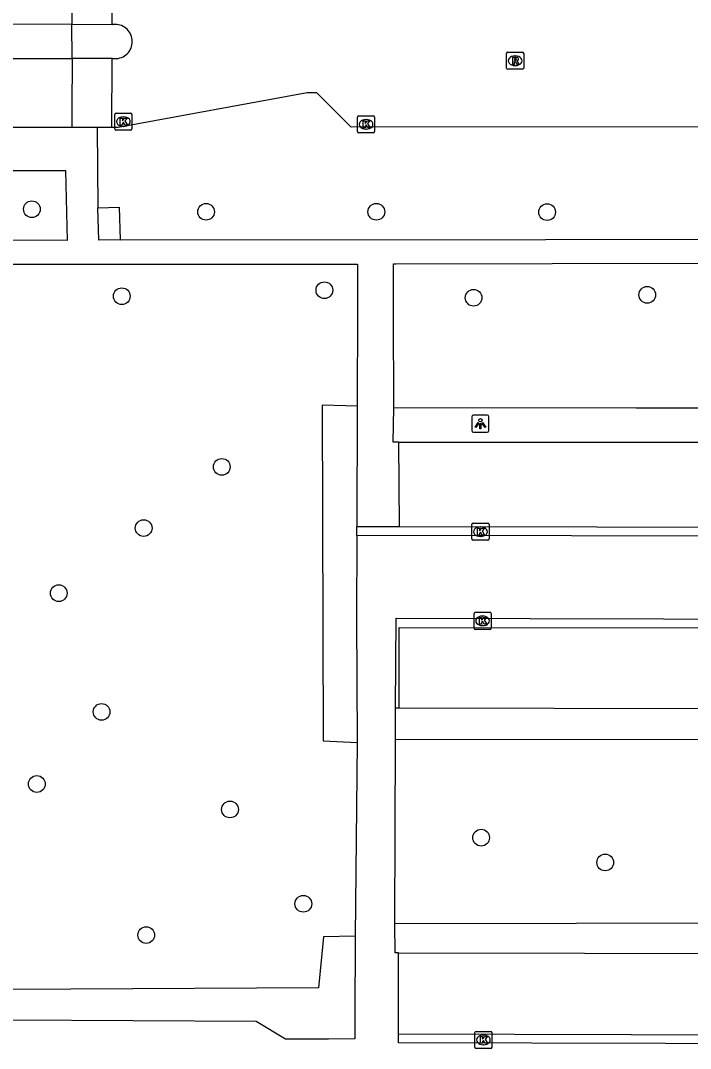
# Model space of a CAD drawing. Extents: x 161477 to 163040, y 383680 to 384868.
# Drawn here: x 162229.8 to 162269, y 384317.9 to 384378 of the extents above; entities that cross this region are included whole.
import ezdxf

# ---------------------------------------------------------------- set-up
doc = ezdxf.new("R2010")
doc.units = 0
for name, color, linetype in [('IMGEO_Boom', 7, 'Continuous'), ('IMGEO_Groenvoorziening', 7, 'Continuous'), ('IMGEO_Kolk', 7, 'Continuous'), ('IMGEO_Lichtpunt', 7, 'Continuous'), ('IMGEO_Parkeervlak_open', 7, 'Continuous'), ('IMGEO_Rijbaan_lokaal_open', 7, 'Continuous'), ('IMGEO_Rioolput', 7, 'Continuous'), ('IMGEO_Voetpad_gesloten', 7, 'Continuous'), ('IMGEO_Voetpad_open', 7, 'Continuous')]:
    doc.layers.add(name, color=color, linetype=linetype)

msp = doc.modelspace()

# ---------------------------------------------------------------- linework, layer by layer
at = {"layer": 'IMGEO_Boom'}
for centre in [(162230.51, 384366.99), (162240.7, 384366.84), (162250.66, 384366.84), (162260.65, 384366.82), (162247.62, 384362.25), (162266.51, 384361.98), (162235.77, 384361.9), (162256.35, 384361.81), (162241.62, 384351.91), (162237.05, 384348.33), (162232.08, 384344.52), (162234.59, 384337.57), (162230.8, 384333.35), (162242.1, 384331.86), (162256.79, 384330.21), (162264.05, 384328.76), (162246.39, 384326.34), (162237.2, 384324.51)]:
    msp.add_circle(centre, 0.489, dxfattribs=at)
at = {"layer": 'IMGEO_Groenvoorziening'}
for points in [[(162249.538, 384355.462), (162248.88, 384355.479), (162247.49, 384355.514), (162247.547, 384335.88), (162249.542, 384335.777)], [(162317.453, 384353.398), (162337.395, 384353.574), (162337.409, 384355.315), (162323.002, 384355.344), (162312.294, 384355.175), (162297.752, 384355.065), (162280.207, 384355.346), (162265.857, 384355.347), (162251.684, 384355.359)], [(162251.776, 384335.981), (162304.813, 384335.958), (162304.801, 384325.262), (162251.75, 384325.158)], [(162249.415, 384324.437), (162247.562, 384324.403), (162247.285, 384321.427), (162229.17, 384321.315)]]:
    msp.add_lwpolyline(points, dxfattribs=at)
at = {"layer": 'IMGEO_Kolk'}
for p, q in [((162235.362, 384371.689), (162235.362, 384372.541)), ((162235.437, 384372.615), (162236.289, 384372.615)), ((162235.85, 384372.395), (162235.875, 384372.395)), ((162236.363, 384372.541), (162236.363, 384371.689)), ((162249.56, 384371.533), (162249.56, 384372.385)), ((162249.635, 384372.459), (162250.487, 384372.459)), ((162250.048, 384372.239), (162250.073, 384372.239)), ((162250.561, 384372.385), (162250.561, 384371.533)), ((162236.289, 384371.615), (162235.437, 384371.615)), ((162235.873, 384371.835), (162235.848, 384371.835)), ((162250.487, 384371.459), (162249.635, 384371.459)), ((162250.071, 384371.679), (162250.046, 384371.679)), ((162256.327, 384348.617), (162257.179, 384348.617)), ((162256.252, 384347.691), (162256.252, 384348.543)), ((162256.74, 384348.397), (162256.765, 384348.397)), ((162257.253, 384348.543), (162257.253, 384347.691)), ((162257.179, 384347.617), (162256.327, 384347.617)), ((162256.763, 384347.837), (162256.738, 384347.837)), ((162256.375, 384342.473), (162256.375, 384343.325)), ((162256.45, 384343.399), (162257.302, 384343.399)), ((162256.863, 384343.179), (162256.888, 384343.179)), ((162257.376, 384343.325), (162257.376, 384342.473)), ((162256.886, 384342.619), (162256.861, 384342.619)), ((162257.302, 384342.399), (162256.45, 384342.399)), ((162256.425, 384317.948), (162256.425, 384318.8)), ((162256.5, 384318.874), (162257.352, 384318.874)), ((162256.913, 384318.654), (162256.938, 384318.654)), ((162257.426, 384318.8), (162257.426, 384317.948)), ((162256.936, 384318.094), (162256.911, 384318.094)), ((162257.352, 384317.874), (162256.5, 384317.874))]:
    msp.add_line(p, q, dxfattribs=at)
for points in [[(162235.362, 384371.689), (162235.362, 384372.541)], [(162235.437, 384372.615), (162236.289, 384372.615)], [(162235.683, 384372.315), (162235.806, 384372.315), (162235.806, 384372.164), (162235.936, 384372.315), (162236.1, 384372.315), (162235.954, 384372.164), (162236.107, 384371.915), (162235.955, 384371.915), (162235.87, 384372.079), (162235.806, 384372.012), (162235.806, 384371.915), (162235.683, 384371.915), (162235.683, 384372.315)], [(162236.363, 384372.541), (162236.363, 384371.689)], [(162249.56, 384371.533), (162249.56, 384372.385)], [(162249.635, 384372.459), (162250.487, 384372.459)], [(162249.881, 384372.159), (162250.004, 384372.159), (162250.004, 384372.008), (162250.134, 384372.159), (162250.298, 384372.159), (162250.152, 384372.008), (162250.305, 384371.759), (162250.153, 384371.759), (162250.068, 384371.923), (162250.004, 384371.856), (162250.004, 384371.759), (162249.881, 384371.759), (162249.881, 384372.159)], [(162250.561, 384372.385), (162250.561, 384371.533)], [(162236.289, 384371.615), (162235.437, 384371.615)], [(162250.487, 384371.459), (162249.635, 384371.459)], [(162256.327, 384348.617), (162257.179, 384348.617)], [(162256.252, 384347.691), (162256.252, 384348.543)], [(162256.573, 384348.317), (162256.696, 384348.317), (162256.696, 384348.166), (162256.826, 384348.317), (162256.99, 384348.317), (162256.844, 384348.166), (162256.997, 384347.917), (162256.845, 384347.917), (162256.76, 384348.081), (162256.696, 384348.014), (162256.696, 384347.917), (162256.573, 384347.917), (162256.573, 384348.317)], [(162257.253, 384348.543), (162257.253, 384347.691)], [(162257.179, 384347.617), (162256.327, 384347.617)], [(162256.375, 384342.473), (162256.375, 384343.325)], [(162256.45, 384343.399), (162257.302, 384343.399)], [(162257.376, 384343.325), (162257.376, 384342.473)], [(162256.696, 384343.099), (162256.819, 384343.099), (162256.819, 384342.948), (162256.949, 384343.099), (162257.113, 384343.099), (162256.967, 384342.948), (162257.12, 384342.699), (162256.968, 384342.699), (162256.883, 384342.863), (162256.819, 384342.796), (162256.819, 384342.699), (162256.696, 384342.699), (162256.696, 384343.099)], [(162257.302, 384342.399), (162256.45, 384342.399)], [(162256.425, 384317.948), (162256.425, 384318.8)], [(162256.5, 384318.874), (162257.352, 384318.874)], [(162256.746, 384318.574), (162256.869, 384318.574), (162256.869, 384318.423), (162256.999, 384318.574), (162257.163, 384318.574), (162257.017, 384318.423), (162257.17, 384318.174), (162257.018, 384318.174), (162256.933, 384318.338), (162256.869, 384318.271), (162256.869, 384318.174), (162256.746, 384318.174), (162256.746, 384318.574)], [(162257.426, 384318.8), (162257.426, 384317.948)], [(162257.352, 384317.874), (162256.5, 384317.874)]]:
    msp.add_lwpolyline(points, dxfattribs=at)
for centre, start, end in [((162235.439, 384372.539), 91.55205, 178.44795), ((162235.439, 384372.539), 91.55205, 178.44795), ((162236.287, 384372.539), 1.55205, 88.44795), ((162236.287, 384372.539), 1.55205, 88.44795), ((162249.637, 384372.383), 91.55205, 178.44795), ((162249.637, 384372.383), 91.55205, 178.44795), ((162250.485, 384372.383), 1.55205, 88.44795), ((162250.485, 384372.383), 1.55205, 88.44795), ((162235.439, 384371.691), 181.55205, 268.44795), ((162235.439, 384371.691), 181.55205, 268.44795), ((162236.287, 384371.691), 271.55205, 358.44795), ((162236.287, 384371.691), 271.55205, 358.44795), ((162249.637, 384371.535), 181.55205, 268.44795), ((162249.637, 384371.535), 181.55205, 268.44795), ((162250.485, 384371.535), 271.55205, 358.44795), ((162250.485, 384371.535), 271.55205, 358.44795), ((162256.329, 384348.541), 91.55205, 178.44795), ((162256.329, 384348.541), 91.55205, 178.44795), ((162257.177, 384348.541), 1.55205, 88.44795), ((162257.177, 384348.541), 1.55205, 88.44795), ((162256.329, 384347.693), 181.55205, 268.44795), ((162256.329, 384347.693), 181.55205, 268.44795), ((162257.177, 384347.693), 271.55205, 358.44795), ((162257.177, 384347.693), 271.55205, 358.44795), ((162256.452, 384343.323), 91.55205, 178.44795), ((162256.452, 384343.323), 91.55205, 178.44795), ((162257.3, 384343.323), 1.55205, 88.44795), ((162257.3, 384343.323), 1.55205, 88.44795), ((162256.452, 384342.475), 181.55205, 268.44795), ((162256.452, 384342.475), 181.55205, 268.44795), ((162257.3, 384342.475), 271.55205, 358.44795), ((162257.3, 384342.475), 271.55205, 358.44795), ((162256.502, 384318.798), 91.55205, 178.44795), ((162256.502, 384318.798), 91.55205, 178.44795), ((162257.35, 384318.798), 1.55205, 88.44795), ((162257.35, 384318.798), 1.55205, 88.44795), ((162256.502, 384317.95), 181.55205, 268.44795), ((162256.502, 384317.95), 181.55205, 268.44795), ((162257.35, 384317.95), 271.55205, 358.44795), ((162257.35, 384317.95), 271.55205, 358.44795)]:
    msp.add_arc(centre, 0.0765, start, end, dxfattribs=at)
for centre, major_axis, ratio, start_param, end_param in [((162235.849, 384372.115), (-0.387, 0.002), 0.722429, 4.712389, 7.853982), ((162235.874, 384372.115), (-0.39, 0.002), 0.717154, 1.570796, 4.712389), ((162250.047, 384371.959), (-0.387, 0.002), 0.722429, 4.712389, 7.853982), ((162250.072, 384371.959), (-0.39, 0.002), 0.717154, 1.570796, 4.712389), ((162256.739, 384348.117), (-0.387, 0.002), 0.722429, 4.712389, 7.853982), ((162256.764, 384348.117), (-0.39, 0.002), 0.717154, 1.570796, 4.712389), ((162256.862, 384342.899), (-0.387, 0.002), 0.722429, 4.712389, 7.853982), ((162256.887, 384342.899), (-0.39, 0.002), 0.717154, 1.570796, 4.712389), ((162256.912, 384318.374), (-0.387, 0.002), 0.722429, 4.712389, 7.853982), ((162256.937, 384318.374), (-0.39, 0.002), 0.717154, 1.570796, 4.712389)]:
    msp.add_ellipse(centre, major_axis=major_axis, ratio=ratio, start_param=start_param, end_param=end_param, dxfattribs=at)
at = {"layer": 'IMGEO_Lichtpunt'}
for p, q in [((162256.247, 384354.843), (162256.247, 384354.036)), ((162256.247, 384354.843), (162256.247, 384354.036)), ((162257.149, 384354.938), (162256.341, 384354.938)), ((162257.149, 384354.938), (162256.341, 384354.938)), ((162257.243, 384354.036), (162257.243, 384354.843)), ((162257.243, 384354.036), (162257.243, 384354.843)), ((162256.341, 384353.942), (162257.149, 384353.942)), ((162256.341, 384353.942), (162257.149, 384353.942))]:
    msp.add_line(p, q, dxfattribs=at)
for points in [[(162256.621, 384354.507), (162256.66, 384354.479), (162256.472, 384354.217), (162256.434, 384354.244), (162256.621, 384354.507)], [(162256.723, 384354.459), (162256.77, 384354.459), (162256.77, 384354.137), (162256.723, 384354.137), (162256.723, 384354.459)], [(162256.833, 384354.479), (162256.871, 384354.506), (162257.058, 384354.244), (162257.019, 384354.216), (162256.833, 384354.479)]]:
    msp.add_lwpolyline(points, dxfattribs=at)
msp.add_circle((162256.746, 384354.641), 0.0994, dxfattribs=at)
for centre, start, end in [((162256.341, 384354.843), 90, 180), ((162256.341, 384354.843), 90, 180), ((162257.149, 384354.843), 0, 90), ((162257.149, 384354.843), 0, 90), ((162256.341, 384354.036), 180, 270), ((162256.341, 384354.036), 180, 270), ((162257.149, 384354.036), 270, 0), ((162257.149, 384354.036), 270, 360)]:
    msp.add_arc(centre, 0.0946, start, end, dxfattribs=at)
at = {"layer": 'IMGEO_Parkeervlak_open'}
for points in [[(162251.984, 384353.363), (162312.286, 384353.353)], [(162306.412, 384337.674), (162251.998, 384337.797)], [(162251.966, 384323.467), (162306.405, 384323.368)]]:
    msp.add_lwpolyline(points, dxfattribs=at)
at = {"layer": 'IMGEO_Rijbaan_lokaal_open'}
for points in [[(162232.856, 384381.917), (162232.855, 384377.818)], [(162235.205, 384377.809), (162235.206, 384381.909)], [(162232.855, 384377.818), (162228.841, 384377.809)], [(162232.855, 384377.818), (162235.205, 384377.809)], [(162235.371, 384377.808), (162235.205, 384377.809)], [(162228.848, 384375.805), (162232.863, 384375.821)], [(162232.863, 384375.821), (162232.849, 384372.821), (162232.845, 384371.766)], [(162235.213, 384375.81), (162232.863, 384375.821)], [(162235.194, 384371.776), (162235.213, 384375.81)], [(162235.213, 384375.81), (162235.365, 384375.809)], [(162337.233, 384371.769), (162336.121, 384371.767), (162335.917, 384371.768), (162332.391, 384371.802), (162306.88, 384371.793), (162291.306, 384371.803), (162285.506, 384371.799), (162283.369, 384371.791), (162270.638, 384371.806), (162249.182, 384371.787), (162247.174, 384373.809), (162246.62, 384373.804), (162235.562, 384371.78), (162235.194, 384371.776)], [(162232.845, 384371.766), (162228.876, 384371.766), (162209.398, 384371.758), (162200.207, 384371.745), (162196.151, 384371.766)], [(162234.322, 384371.766), (162232.845, 384371.766)], [(162235.194, 384371.776), (162234.322, 384371.766)], [(162249.513, 384347.9), (162249.515, 384348.417)], [(162249.515, 384348.417), (162252.006, 384348.413)], [(162252.006, 384348.413), (162309.692, 384348.316), (162312.28, 384348.311)], [(162249.513, 384347.9), (162249.495, 384343.047), (162249.542, 384335.777)], [(162312.279, 384347.792), (162249.513, 384347.9)], [(162251.788, 384337.797), (162251.823, 384343.047), (162306.642, 384342.925), (162306.605, 384337.674)], [(162251.998, 384337.797), (162251.998, 384338.2), (162251.99, 384342.51), (162306.407, 384342.443), (162306.411, 384338.078), (162306.412, 384337.674)], [(162251.776, 384335.981), (162251.788, 384337.797)], [(162251.998, 384337.797), (162251.788, 384337.797)], [(162251.75, 384325.158), (162251.776, 384335.981)], [(162249.542, 384335.777), (162249.415, 384324.437)], [(162251.966, 384323.467), (162251.768, 384323.467), (162251.75, 384325.158)], [(162249.415, 384324.437), (162249.405, 384319.661), (162249.403, 384318.713), (162249.403, 384318.429), (162247.858, 384318.425), (162245.338, 384318.419), (162243.638, 384319.46), (162229.248, 384319.533)], [(162306.594, 384323.368), (162306.574, 384318.071), (162251.956, 384318.206), (162251.957, 384318.706)], [(162251.957, 384318.706), (162251.966, 384323.467)], [(162306.405, 384323.368), (162306.403, 384322.963), (162306.379, 384318.552), (162251.957, 384318.706)]]:
    msp.add_lwpolyline(points, dxfattribs=at)
for centre, radius, start, end in [((162235.382, 384376.808), 1, 0.36382, 90.60775), ((162235.402, 384376.788), 0.98, 267.81189, 1.50804)]:
    msp.add_arc(centre, radius, start, end, dxfattribs=at)
at = {"layer": 'IMGEO_Rioolput'}
for p, q in [((162258.279, 384375.254), (162258.279, 384376.106)), ((162258.354, 384376.18), (162259.206, 384376.18)), ((162258.767, 384375.96), (162258.792, 384375.96)), ((162259.28, 384376.106), (162259.28, 384375.254)), ((162259.206, 384375.18), (162258.354, 384375.18)), ((162258.79, 384375.4), (162258.765, 384375.4))]:
    msp.add_line(p, q, dxfattribs=at)
for points in [[(162258.279, 384375.254), (162258.279, 384376.106)], [(162258.354, 384376.18), (162259.206, 384376.18)], [(162258.868, 384375.878), (162258.616, 384375.88), (162258.616, 384375.48)], [(162258.794, 384375.799), (162258.74, 384375.799), (162258.74, 384375.718)], [(162258.74, 384375.718), (162258.792, 384375.718)], [(162259.28, 384376.106), (162259.28, 384375.254)], [(162259.206, 384375.18), (162258.354, 384375.18)], [(162258.616, 384375.48), (162258.74, 384375.48), (162258.74, 384375.642), (162258.751, 384375.642)], [(162258.798, 384375.613), (162258.869, 384375.48), (162259.009, 384375.48), (162258.944, 384375.606)]]:
    msp.add_lwpolyline(points, dxfattribs=at)
for centre, radius, start, end in [((162258.356, 384376.104), 0.0765, 91.55205, 178.44795), ((162258.356, 384376.104), 0.0765, 91.55205, 178.44795), ((162258.776, 384375.907), 0.19, 274.7715, 282.96867), ((162258.8, 384375.703), 0.0964, 77.00612, 93.18647), ((162258.814, 384375.76), 0.0378, 276.66336, 79.67722), ((162258.867, 384375.768), 0.109, 350.36119, 89.41601), ((162258.865, 384375.768), 0.112, 277.58423, 350.98172), ((162258.849, 384375.553), 0.108, 29.51342, 73.79051), ((162259.204, 384376.104), 0.0765, 1.55205, 88.44795), ((162259.204, 384376.104), 0.0765, 1.55205, 88.44795), ((162258.356, 384375.256), 0.0765, 181.55205, 268.44795), ((162258.356, 384375.256), 0.0765, 181.55205, 268.44795), ((162258.75, 384375.589), 0.0533, 26.02933, 88.69889), ((162259.204, 384375.256), 0.0765, 271.55205, 358.44795), ((162259.204, 384375.256), 0.0765, 271.55205, 358.44795)]:
    msp.add_arc(centre, radius, start, end, dxfattribs=at)
for centre, major_axis, ratio, start_param, end_param in [((162258.766, 384375.68), (-0.387, 0.002), 0.722429, 4.712389, 7.853982), ((162258.791, 384375.68), (-0.39, 0.002), 0.717154, 1.570796, 4.712389)]:
    msp.add_ellipse(centre, major_axis=major_axis, ratio=ratio, start_param=start_param, end_param=end_param, dxfattribs=at)
at = {"layer": 'IMGEO_Voetpad_gesloten'}
for points in [[(162234.369, 384367.082), (162235.609, 384367.119), (162235.666, 384365.194)], [(162235.666, 384365.194), (162234.427, 384365.175), (162234.369, 384367.082)]]:
    msp.add_lwpolyline(points, dxfattribs=at)
at = {"layer": 'IMGEO_Voetpad_open'}
for points in [[(162232.863, 384375.821), (162232.855, 384377.818)], [(162234.322, 384371.766), (162234.369, 384367.082)], [(162217.785, 384365.188), (162217.817, 384369.258), (162232.47, 384369.267), (162232.583, 384365.153), (162217.785, 384365.188)], [(162235.666, 384365.194), (162260.548, 384365.225), (162295.516, 384365.277), (162341.652, 384365.285)], [(162217.781, 384363.737), (162224.766, 384363.771), (162226.89, 384363.772), (162249.479, 384363.779), (162249.565, 384363.78), (162249.556, 384361.161), (162249.538, 384355.462)], [(162251.684, 384355.359), (162251.669, 384360.914), (162251.661, 384363.802), (162251.801, 384363.804), (162279.217, 384363.849), (162303.94, 384363.903), (162339.295, 384363.901), (162339.245, 384353.051)], [(162249.538, 384355.462), (162249.515, 384348.417)], [(162251.984, 384353.363), (162251.651, 384353.363), (162251.684, 384355.359)], [(162252.006, 384348.413), (162251.984, 384353.363)]]:
    msp.add_lwpolyline(points, dxfattribs=at)

doc.saveas('drawing.dxf')
